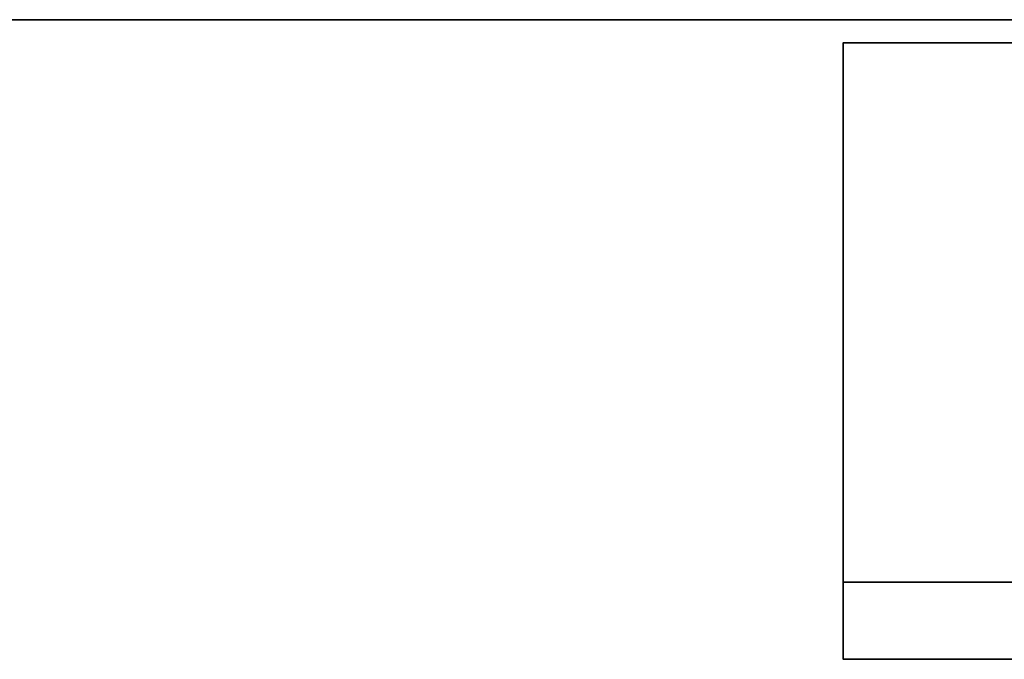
# Model space of a CAD drawing. Header units: millimetres. Extents: x -603 to 3703, y -115 to 249.
# Tile 456 of 656: x 995 to 1020, y -50 to -33. Entities that reach past the tile are written whole.
import ezdxf

# ---------------------------------------------------------------- set-up
doc = ezdxf.new("R2010")
doc.units = ezdxf.units.MM
doc.layers.add('152', color=7, linetype='Continuous', true_color=0xffffff)

# ---------------------------------------------------------------- blocks, each defined once
blk = doc.blocks.new('UG_SURFACE_041')
at = {"layer": '152', "color": 35, "linetype": 'Continuous', "lineweight": 35}
for points in [[(1016, -34), (1029, -34, 1067.3), (1029, -34, 1047.3)], [(1016, -34), (1029, -34, 1100.65), (1029, -34, 1067.3)], [(1029, -34, 1047.3), (1029, -34, 515.65), (1016, -34)], [(1016, -34), (1029, -34, 1347.75), (1029, -34, 1100.65)], [(1016, -34), (1029, -34, 1568.5), (1029, -34, 1347.75)], [(1029, -34, 515.65), (1029, -34), (1016, -34)], [(1016, -34), (1016, -34, 2032), (1029, -34, 1588.5), (1029, -34, 1568.5)], [(1016, -34, 2032), (1029, -34, 2019), (1029, -34, 1588.5)], [(1016, -34, 2032), (1984, -34, 2032), (1971, -34, 2019), (1029, -34, 2019)], [(1984, -48), (1016, -48), (1016, -34), (1029, -34)], [(1016, -34, 2032), (1016, -34), (1016, -48)], [(1016, -48), (1016, -50, 2), (1016, -50, 2032), (1016, -34, 2032)], [(1984, -50, 2032), (1984, -34, 2032), (1016, -34, 2032), (1016, -50, 2032)], [(1016, -50, 2), (1016, -48), (1984, -48), (1984, -50, 2)], [(1984, -50, 2032), (1016, -50, 2032), (1497.297, -50, 1379.716), (1502.703, -50, 1379.716)], [(1016, -50, 2032), (1488.742, -50, 1373.5), (1492.359, -50, 1377.517)], [(1492.359, -50, 1377.517), (1497.297, -50, 1379.716), (1016, -50, 2032)], [(1016, -50, 2032), (1487.071, -50, 1368.359), (1488.742, -50, 1373.5)], [(1016, -50, 2), (1494.712, -50, 1355.124), (1490.339, -50, 1358.301)], [(1490.339, -50, 1358.301), (1487.636, -50, 1362.983), (1016, -50, 2)], [(1487.636, -50, 1362.983), (1487.071, -50, 1368.359), (1016, -50, 2032), (1016, -50, 2)], [(1016, -50, 2), (1984, -50, 2), (1500, -50, 1354), (1494.712, -50, 1355.124)]]:
    blk.add_3dface(points, dxfattribs=at)

msp = doc.modelspace()

# ---------------------------------------------------------------- linework, layer by layer
at = {"layer": '152', "color": 251, "linetype": 'Continuous', "lineweight": -3, "true_color": 0x636466}
for p, q in [((1021.92, -33.4, -8.75), (973.08, -33.4, -8.75)), ((973.08, -33.4, 2074.17), (1021.92, -33.4, 2025.33)), ((973.08, -33.4, 2074.17), (1021.92, -33.4, 2025.33)), ((2026.92, -33.4, 2074.17), (973.08, -33.4, 2074.17)), ((1021.92, -33.4, -8.75), (973.08, -33.4, -8.75)), ((973.08, -33.4, 2074.17), (1021.92, -33.4, 2025.33)), ((1016, -34, 2032), (1016, -50, 2032)), ((1016, -34, 2032), (1984, -34, 2032)), ((1016, -34), (1029, -34)), ((1016, -34), (1016, -48)), ((1016, -34), (1016, -34, 2032)), ((1016, -48), (1984, -48)), ((1016, -48), (1016, -50, 2)), ((1984, -50, 2), (1016, -50, 2)), ((1984, -50, 2032), (1016, -50, 2032)), ((1016, -50, 2), (1016, -50, 2032))]:
    msp.add_line(p, q, dxfattribs=at)

# ---------------------------------------------------------------- block references
msp.add_blockref('UG_SURFACE_041', (0, 0), dxfattribs=at)

doc.saveas('drawing.dxf')
